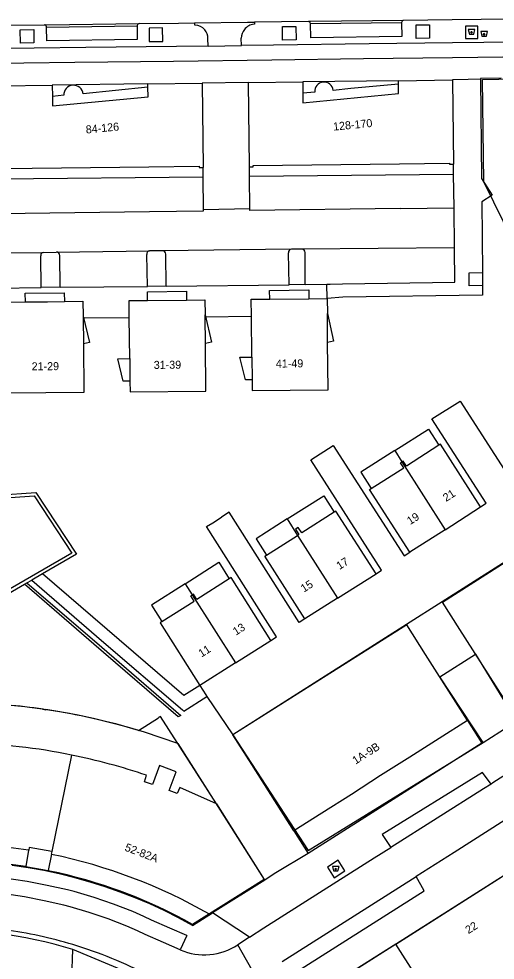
# Model space of a CAD drawing. Extents: x 194485 to 197793, y 468269 to 470822.
# Drawn here: x 194768.9 to 194840.2, y 469284.2 to 469425.3 of the extents above; entities that cross this region are included whole.
import ezdxf

# ---------------------------------------------------------------- set-up
doc = ezdxf.new("R2010")
doc.units = 0
for name, color, linetype in [('BGT begrenzing pand op maaiveld onder overbouw', 7, 'Continuous'), ('BGT grensvlak gebouwinstallatie plus 1', 7, 'Continuous'), ('BGT grensvlak onbegroeid terreindeel', 7, 'Continuous'), ('BGT grensvlak overig bouwwerk', 7, 'Continuous'), ('BGT grensvlak pand deel overbouw', 7, 'Continuous'), ('BGT grensvlak pand min 1', 7, 'Continuous'), ('BGT grensvlak pand op maaiveld', 7, 'Continuous'), ('BGT grensvlak pand op maaiveld LR', 7, 'Continuous'), ('BGT grensvlak scheiding', 7, 'Continuous'), ('BGT grensvlak wegdeel', 7, 'Continuous'), ('BGT lijnelement scheiding muur', 7, 'Continuous'), ('BGT puntobject bak afval apart plaats', 7, 'Continuous'), ('BGT puntobject bak container', 7, 'Continuous'), ('BGT tekst huisnummerreeks', 7, 'Continuous'), ('BGT tekst huisnummerreeks min 1', 7, 'Continuous')]:
    doc.layers.add(name, color=color, linetype=linetype)

msp = doc.modelspace()

# ---------------------------------------------------------------- linework, layer by layer
at = {"layer": 'BGT begrenzing pand op maaiveld onder overbouw'}
msp.add_line((194805.99, 469344.95), (194810.64, 469347.89), dxfattribs=at)
for points in [[(194773.92, 469413.71), (194773.93, 469412.28), (194788.26, 469413.66), (194788.24, 469415.1)], [(194811.43, 469414.19), (194811.45, 469412.76), (194825.77, 469414.14), (194825.75, 469415.57)], [(194765.96, 469402.7), (194766.55, 469402.7), (194766.54, 469402.89), (194788.39, 469403.17), (194795.91, 469403.26), (194795.91, 469403.07), (194796.5, 469403.08)], [(194803.44, 469403.16), (194804.02, 469403.17), (194804.02, 469403.36), (194825.91, 469403.63), (194833.42, 469403.73), (194833.42, 469403.54), (194834, 469403.54)], [(194831.78, 469361.41), (194826.96, 469358.26), (194826.46, 469359.05), (194826.27, 469358.93)], [(194821.69, 469354.93), (194826.56, 469358.01), (194826.06, 469358.79), (194826.27, 469358.93)], [(194816.13, 469351.39), (194811.26, 469348.28), (194810.76, 469349.07), (194810.36, 469348.82), (194810.86, 469348.03), (194810.64, 469347.89)], [(194800.42, 469341.41), (194795.56, 469338.31), (194795.06, 469339.09), (194794.87, 469338.97)], [(194790.31, 469334.97), (194795.16, 469338.06), (194794.67, 469338.84), (194794.87, 469338.97)]]:
    msp.add_lwpolyline(points, dxfattribs=at)
for centre, radius, start, end in [((194758.29, 469223.7), 77.93, 81.12, 98.6972), ((194757.53, 469221.66), 80.09, 60.1053, 78.2757)]:
    msp.add_arc(centre, radius, start, end, dxfattribs=at)
at = {"layer": 'BGT grensvlak gebouwinstallatie plus 1'}
for points in [[(194806.48, 469383.34), (194806.46, 469384.64), (194812.32, 469384.7), (194812.33, 469383.39)], [(194769.87, 469382.91), (194769.86, 469384.21), (194775.71, 469384.27), (194775.73, 469382.97)], [(194788.17, 469383.14), (194788.15, 469384.43), (194794.01, 469384.5), (194794.02, 469383.19)], [(194778.52, 469380.75), (194779.47, 469376.82), (194778.57, 469376.6)], [(194796.8, 469380.96), (194797.73, 469376.88), (194796.85, 469376.67)], [(194815.11, 469381.16), (194816.04, 469377.03), (194815.15, 469376.82)], [(194785.54, 469371.02), (194784.54, 469371.01), (194783.71, 469374.38), (194785.5, 469374.4)], [(194803.83, 469371.22), (194802.83, 469371.21), (194802, 469374.6), (194803.8, 469374.6)]]:
    msp.add_lwpolyline(points, dxfattribs=at)
at = {"layer": 'BGT grensvlak onbegroeid terreindeel'}
for points in [[(194808.38, 469424.17), (194810.39, 469424.21), (194810.43, 469422.19), (194808.4, 469422.16), (194808.38, 469424.17)], [(194828.39, 469424.43), (194830.4, 469424.46), (194830.42, 469422.44), (194828.42, 469422.42), (194828.39, 469424.43)], [(194835.8, 469424.24), (194835.8, 469422.4), (194837.65, 469422.41), (194837.64, 469424.24), (194835.8, 469424.24)], [(194769.1, 469423.71), (194771.12, 469423.75), (194771.13, 469421.73), (194769.14, 469421.71), (194769.1, 469423.71)], [(194788.4, 469423.96), (194788.42, 469421.95), (194790.44, 469421.96), (194790.42, 469423.98), (194788.4, 469423.96)]]:
    msp.add_lwpolyline(points, dxfattribs=at)
at = {"layer": 'BGT grensvlak overig bouwwerk'}
msp.add_line((194838.33, 469387.32), (194838.35, 469385.36), dxfattribs=at)
msp.add_lwpolyline([(194838.35, 469385.36), (194836.33, 469385.34), (194836.33, 469387.28), (194838.33, 469387.32)], dxfattribs=at)
at = {"layer": 'BGT grensvlak pand deel overbouw'}
for p, q in [((194788.24, 469415.1), (194778.55, 469414.09)), ((194813.22, 469414.35), (194811.43, 469414.19)), ((194775.62, 469413.88), (194773.92, 469413.71)), ((194796.52, 469401.67), (194796.5, 469403.08)), ((194803.46, 469401.74), (194803.44, 469403.16)), ((194834.02, 469402.06), (194834, 469403.54)), ((194796.58, 469396.72), (194796.52, 469401.67)), ((194803.52, 469396.85), (194803.46, 469401.74)), ((194834.09, 469397.03), (194834.02, 469402.06)), ((194825.99, 469396.92), (194834.09, 469397.03)), ((194825.19, 469360.62), (194826.27, 469358.93)), ((194809.07, 469350.36), (194810.64, 469347.89)), ((194793.8, 469340.66), (194794.87, 469338.97)), ((194770.32, 469300.7), (194769.94, 469298.24)), ((194773.8, 469300.09), (194773.3, 469297.64)), ((194797.45, 469291.1), (194794.93, 469289.58))]:
    msp.add_line(p, q, dxfattribs=at)
for points in [[(194825.75, 469415.57), (194818.6, 469414.88), (194815.99, 469414.62)], [(194766.03, 469396.19), (194766.03, 469396.17), (194788.48, 469396.45), (194796.58, 469396.55), (194796.58, 469396.72)], [(194825.99, 469396.92), (194803.52, 469396.63), (194803.52, 469396.85)], [(194825.19, 469360.62), (194830.24, 469363.84), (194831.78, 469361.41)], [(194825.19, 469360.62), (194820.11, 469357.38), (194821.69, 469354.93)], [(194809.07, 469350.36), (194814.57, 469353.85), (194816.13, 469351.39)], [(194809.07, 469350.36), (194804.43, 469347.41), (194805.99, 469344.95)], [(194793.8, 469340.66), (194798.84, 469343.88), (194800.42, 469341.41)], [(194793.8, 469340.66), (194788.75, 469337.45), (194790.31, 469334.97)]]:
    msp.add_lwpolyline(points, dxfattribs=at)
for centre, radius, start, end in [((194814.6, 469414.48), 1.39, 5.7885, 185.604), ((194777.09, 469413.91), 1.47, 6.8394, 181.2845), ((194758.72, 469225.51), 73.59, 81.2323, 90.7265), ((194757.97, 469223.47), 75.73, 60.7938, 78.3242)]:
    msp.add_arc(centre, radius, start, end, dxfattribs=at)
at = {"layer": 'BGT grensvlak pand min 1'}
for points in [[(194838.36, 469416.25), (194852.94, 469416.55), (194857.07, 469408.26), (194854.6, 469407.03), (194884.65, 469346.4), (194874.38, 469339.93), (194868.57, 469351.67), (194865.12, 469349.37), (194860.28, 469359.24), (194859.26, 469358.74), (194838.57, 469400.93), (194838.36, 469416.25)], [(194838.44, 469316.87), (194831.94, 469326.7), (194837.32, 469330.11), (194843.46, 469320.07), (194869.81, 469336.85), (194858.33, 469354.46), (194800.97, 469317.98), (194812.21, 469300.67), (194838.44, 469316.87)], [(194813.41, 469279.06), (194891.75, 469328.84), (194905.44, 469284.8), (194834.52, 469239.77)], [(194792.7, 469316.68), (194805.64, 469296.33), (194794.93, 469289.58)]]:
    msp.add_lwpolyline(points, dxfattribs=at)
for centre, radius, start, end in [((194758.38, 469224.44), 98.42, 69.5912, 118.2304), ((194758.3, 469224.12), 75.01, 60.7709, 119.0487)]:
    msp.add_arc(centre, radius, start, end, dxfattribs=at)
at = {"layer": 'BGT grensvlak pand op maaiveld'}
for p, q in [((194788.24, 469415.6), (194796.36, 469415.7)), ((194796.36, 469415.7), (194796.5, 469403.08)), ((194803.29, 469415.78), (194811.41, 469415.89)), ((194803.44, 469403.16), (194803.29, 469415.78)), ((194811.41, 469415.89), (194811.43, 469414.19)), ((194825.75, 469416.07), (194833.85, 469416.18)), ((194825.75, 469415.57), (194825.75, 469416.07)), ((194833.85, 469416.18), (194834, 469403.54)), ((194765.78, 469415.32), (194773.89, 469415.42)), ((194773.89, 469415.42), (194773.92, 469413.71)), ((194788.24, 469415.1), (194788.24, 469415.6)), ((194806.48, 469383.34), (194812.33, 469383.39)), ((194812.33, 469383.39), (194815.08, 469383.41)), ((194815.08, 469383.41), (194815.11, 469381.16)), ((194788.17, 469383.14), (194794.02, 469383.19)), ((194778.52, 469380.75), (194778.52, 469380.45)), ((194778.52, 469380.45), (194778.57, 469376.6)), ((194785.5, 469374.4), (194785.43, 469380.53)), ((194796.8, 469380.64), (194796.8, 469380.96)), ((194796.85, 469376.67), (194796.8, 469380.64)), ((194803.8, 469374.6), (194803.73, 469380.71)), ((194815.15, 469376.82), (194815.11, 469381.16)), ((194785.5, 469374.4), (194785.54, 469371.02)), ((194803.8, 469374.6), (194803.83, 469371.22)), ((194832.73, 469348.75), (194838.07, 469352.18)), ((194832.73, 469348.75), (194827.47, 469345.38)), ((194816.61, 469338.48), (194822.4, 469342.15)), ((194816.61, 469338.48), (194811.72, 469335.37)), ((194801.35, 469328.78), (194806.65, 469332.15)), ((194801.35, 469328.78), (194796.03, 469325.4)), ((194798.48, 469307.67), (194805.64, 469296.33)), ((194805.64, 469296.33), (194797.45, 469291.1)), ((194825.34, 469286.64), (194815.12, 469280.15))]:
    msp.add_line(p, q, dxfattribs=at)
for points in [[(194803.73, 469380.71), (194803.71, 469383.31), (194806.48, 469383.34)], [(194767.13, 469380.34), (194767.1, 469382.89), (194769.87, 469382.91)], [(194769.87, 469382.91), (194773.18, 469382.94), (194775.73, 469382.97)], [(194775.73, 469382.97), (194778.49, 469383), (194778.52, 469380.75)], [(194785.43, 469380.53), (194785.4, 469383.11), (194788.17, 469383.14)], [(194794.02, 469383.19), (194796.77, 469383.21), (194796.8, 469380.96)], [(194778.57, 469376.6), (194778.65, 469369.31), (194767.26, 469369.2), (194767.24, 469370.79)], [(194785.54, 469371.02), (194785.56, 469369.43), (194796.93, 469369.52), (194796.85, 469376.67)], [(194803.83, 469371.22), (194803.85, 469369.63), (194815.22, 469369.73), (194815.15, 469376.82)], [(194838.07, 469352.18), (194832.03, 469361.57), (194831.78, 469361.41)], [(194827.47, 469345.38), (194821.44, 469354.77), (194821.69, 469354.93)], [(194841.5, 469323.57), (194834.97, 469333.79), (194832.34, 469337.91), (194858.33, 469354.46)], [(194822.4, 469342.15), (194816.37, 469351.54), (194816.13, 469351.39)], [(194811.72, 469335.37), (194805.74, 469344.79), (194805.99, 469344.95)], [(194806.65, 469332.15), (194800.68, 469341.57), (194800.42, 469341.41)], [(194790.31, 469334.97), (194790.06, 469334.81), (194796.01, 469325.42), (194796.03, 469325.4)], [(194836.08, 469320.15), (194829.81, 469330.06), (194827, 469334.51), (194800.97, 469317.98)], [(194836.08, 469320.15), (194831.86, 469317.46), (194827.48, 469314.67), (194823.09, 469311.88), (194818.7, 469309.08), (194814.29, 469306.27), (194810.09, 469303.6)], [(194810.09, 469303.6), (194803.79, 469313.53), (194800.97, 469317.98)], [(194798.48, 469307.67), (194793.01, 469310.12), (194792.62, 469309.19), (194791.39, 469309.64), (194792.46, 469312.46), (194789.97, 469313.38), (194788.9, 469310.54), (194787.73, 469310.97), (194788.03, 469311.95)], [(194773.82, 469300.51), (194770.45, 469301.12), (194770.39, 469300.69), (194770.32, 469300.7)], [(194773.82, 469300.51), (194773.74, 469300.1), (194773.77, 469300.09), (194773.8, 469300.09)], [(194834.39, 469272.42), (194834.38, 469272.41), (194825.34, 469286.64)]]:
    msp.add_lwpolyline(points, dxfattribs=at)
for centre, radius, start, end in [((194758.52, 469224.81), 92, 78.5396, 88.4156), ((194758.5, 469224.69), 92.11, 71.299, 78.5406)]:
    msp.add_arc(centre, radius, start, end, dxfattribs=at)
at = {"layer": 'BGT grensvlak pand op maaiveld LR'}
for p, q in [((194826.27, 469358.93), (194832.73, 469348.75)), ((194810.64, 469347.89), (194816.61, 469338.48)), ((194794.87, 469338.97), (194801.35, 469328.78)), ((194776.8, 469314.97), (194773.82, 469300.51))]:
    msp.add_line(p, q, dxfattribs=at)
at = {"layer": 'BGT grensvlak scheiding'}
for p, q in [((194759.26, 469353.48), (194771.45, 469354.34)), ((194771.45, 469354.34), (194777.52, 469345.08)), ((194777.52, 469345.08), (194772.43, 469342.14)), ((194770.11, 469340.8), (194770.83, 469341.21)), ((194772.43, 469342.14), (194770.83, 469341.21)), ((194769.73, 469340.61), (194770.11, 469340.8))]:
    msp.add_line(p, q, dxfattribs=at)
for points in [[(194756.21, 469352.76), (194771.19, 469353.82), (194776.81, 469345.25), (194765.65, 469338.8)], [(194755.38, 469353.11), (194765.48, 469338.15), (194769.73, 469340.61)]]:
    msp.add_lwpolyline(points, dxfattribs=at)
at = {"layer": 'BGT grensvlak wegdeel'}
for p, q in [((194767.58, 469424.39), (194772.72, 469424.45)), ((194772.72, 469424.45), (194773.01, 469424.45)), ((194773.01, 469424.45), (194786.92, 469424.63)), ((194773.02, 469424.1), (194786.63, 469424.28)), ((194773.02, 469424.1), (194773.02, 469424.16)), ((194786.63, 469424.33), (194786.63, 469424.28)), ((194812.28, 469424.93), (194804.21, 469424.84)), ((194812.58, 469424.93), (194812.28, 469424.93)), ((194826.51, 469425.11), (194812.58, 469424.93)), ((194826.23, 469424.76), (194812.58, 469424.58)), ((194812.58, 469424.58), (194812.58, 469424.63)), ((194826.23, 469424.81), (194826.23, 469424.76)), ((194797.24, 469421.27), (194797.23, 469422.41)), ((194797.24, 469421.27), (194802.24, 469421.33)), ((194802.24, 469421.33), (194802.22, 469422.46)), ((194803.29, 469415.78), (194796.36, 469415.7)), ((194825.75, 469416.07), (194811.41, 469415.89)), ((194841.15, 469416.47), (194838.05, 469416.41)), ((194838.05, 469416.41), (194838.05, 469416.32)), ((194788.24, 469415.6), (194773.89, 469415.42)), ((194765.97, 469401.34), (194796.52, 469401.67)), ((194803.46, 469401.74), (194834.02, 469402.06)), ((194803.52, 469396.85), (194796.58, 469396.72)), ((194834.14, 469391.03), (194834.09, 469397.03)), ((194751.81, 469390.12), (194772.56, 469390.32)), ((194772.56, 469390.32), (194774.51, 469390.38)), ((194774.51, 469390.38), (194788.49, 469390.57)), ((194790.38, 469390.58), (194788.49, 469390.57)), ((194809.72, 469390.81), (194790.38, 469390.58)), ((194811.29, 469390.81), (194809.72, 469390.81)), ((194834.14, 469391.03), (194811.29, 469390.81)), ((194811.79, 469385.54), (194811.78, 469390.32)), ((194772.23, 469385.07), (194772.17, 469389.83)), ((194775.08, 469385.14), (194775.03, 469389.88)), ((194788.19, 469385.24), (194788.06, 469390.03)), ((194790.94, 469385.29), (194790.89, 469390.05)), ((194809.37, 469385.48), (194809.27, 469390.25)), ((194752.17, 469384.78), (194772.23, 469385.07)), ((194775.08, 469385.14), (194772.23, 469385.07)), ((194775.08, 469385.14), (194788.19, 469385.24)), ((194790.94, 469385.29), (194788.19, 469385.24)), ((194790.94, 469385.29), (194809.37, 469385.48)), ((194811.79, 469385.54), (194809.37, 469385.48)), ((194811.79, 469385.54), (194815.05, 469385.58)), ((194815.05, 469385.58), (194815.55, 469385.59)), ((194815.08, 469383.41), (194815.05, 469385.58)), ((194815.55, 469385.59), (194817.38, 469385.62)), ((194817.41, 469383.62), (194815.08, 469383.41)), ((194785.43, 469380.53), (194778.52, 469380.45)), ((194803.73, 469380.71), (194796.8, 469380.64)), ((194797.94, 469349.8), (194799.26, 469350.65)), ((194772.51, 469321.84), (194772.96, 469321.77)), ((194786.84, 469318.66), (194789.84, 469320.54)), ((194836.08, 469320.15), (194838.25, 469316.75)), ((194838.44, 469316.87), (194843.46, 469320.07)), ((194810.09, 469303.6), (194812.25, 469300.2)), ((194825.34, 469286.64), (194843.71, 469298.31)), ((194805.72, 469296.2), (194797.88, 469291.31)), ((194805.64, 469296.33), (194805.72, 469296.2)), ((194808.33, 469284), (194828.41, 469296.76)), ((194794.93, 469289.42), (194797.88, 469291.31)), ((194803.45, 469287.66), (194797.88, 469291.31)), ((194794.04, 469287.9), (194793.08, 469285.76)), ((194803.45, 469287.66), (194801.69, 469286.53)), ((194804.5, 469281.58), (194801.69, 469286.53)), ((194788.65, 469280.96), (194777, 469285.82))]:
    msp.add_line(p, q, dxfattribs=at)
for points in [[(194786.63, 469424.28), (194786.64, 469422.23), (194773.07, 469422.05), (194773.02, 469424.1)], [(194786.92, 469424.63), (194792.82, 469424.7), (194795.2, 469424.73)], [(194795.2, 469424.73), (194803.13, 469424.82), (194804.21, 469424.84)], [(194795.2, 469424.73), (194795.2, 469424.42), (194795.29, 469424.42)], [(194804.21, 469424.84), (194804.21, 469424.53), (194804.13, 469424.54)], [(194826.23, 469424.76), (194826.25, 469422.72), (194812.61, 469422.51), (194812.58, 469424.58)], [(194846.78, 469425.35), (194833.81, 469425.2), (194826.51, 469425.11)], [(194850.93, 469421.95), (194843.25, 469421.86), (194833.83, 469421.75), (194821.37, 469421.58), (194807.04, 469421.39), (194802.24, 469421.33)], [(194797.24, 469421.27), (194792.49, 469421.2), (194778.94, 469421.04), (194763.38, 469420.85), (194749.16, 469420.67), (194734.83, 469420.48), (194720.11, 469420.31), (194710.58, 469420.2), (194701.75, 469420.1), (194697.51, 469420.05)], [(194697.55, 469417.85), (194707.21, 469417.97), (194715.95, 469418.07), (194722.84, 469418.15), (194732.2, 469418.26), (194747.15, 469418.43), (194761.96, 469418.63), (194777.26, 469418.84), (194792.04, 469419.02), (194806.81, 469419.2), (194820.54, 469419.38), (194833.86, 469419.56), (194845.18, 469419.69), (194852.9, 469419.79)], [(194838.05, 469416.32), (194836.2, 469416.27), (194833.85, 469416.21), (194833.85, 469416.18)], [(194838.05, 469416.32), (194838.19, 469401.43), (194839.79, 469398.93), (194838.23, 469397.93), (194838.33, 469387.32)], [(194817.38, 469385.62), (194834.19, 469385.84), (194834.14, 469391.03)], [(194838.35, 469385.36), (194838.36, 469383.9), (194817.41, 469383.62)], [(194838.07, 469352.18), (194838.91, 469352.72), (194830.78, 469365.37), (194835.01, 469368.04), (194842.96, 469355.66), (194853.35, 469362.28), (194858.33, 469354.46)], [(194822.4, 469342.15), (194823.24, 469342.69), (194812.61, 469359.23), (194815.99, 469361.4), (194826.63, 469344.84), (194827.47, 469345.38)], [(194811.72, 469335.37), (194810.88, 469334.84), (194800.38, 469351.37), (194799.26, 469350.65)], [(194806.65, 469332.15), (194807.49, 469332.68), (194797.02, 469349.21), (194797.94, 469349.8)], [(194770.83, 469341.21), (194781.3, 469332.15), (194793.39, 469321.76), (194793.6, 469321.56), (194797.08, 469323.75)], [(194770.11, 469340.8), (194781.31, 469331.12), (194793.14, 469320.92), (194792.78, 469320.7), (194780.15, 469331.61), (194769.73, 469340.61)], [(194848.21, 469316.09), (194839.9, 469310.78), (194839.62, 469310.6)], [(194839.62, 469310.6), (194838.35, 469312.34), (194823.32, 469303.07), (194824.6, 469301.12)], [(194839.62, 469310.6), (194838.51, 469309.91), (194824.6, 469301.12)], [(194841.69, 469305.19), (194834.12, 469300.38), (194828.41, 469296.76)], [(194803.45, 469287.66), (194805.61, 469289.05), (194816.53, 469296), (194822.11, 469299.55), (194824.6, 469301.12)], [(194812.25, 469300.2), (194807.37, 469297.31), (194805.78, 469296.24), (194805.72, 469296.2)], [(194816.13, 469296.58), (194817.74, 469297.6), (194816.72, 469299.2), (194815.11, 469298.18), (194816.13, 469296.58)], [(194794.93, 469289.42), (194792.8, 469290.57), (194790.67, 469291.64), (194788.5, 469292.64), (194786.31, 469293.57), (194784.08, 469294.42), (194781.83, 469295.21), (194779.56, 469295.93), (194777.26, 469296.57), (194774.95, 469297.14), (194772.62, 469297.64), (194770.27, 469298.06), (194767.91, 469298.41)], [(194794.04, 469287.9), (194791.52, 469289.03), (194788.78, 469290.24), (194787.6, 469290.76), (194785.96, 469291.49), (194783.07, 469292.61), (194780.16, 469293.59), (194777.19, 469294.51), (194776.18, 469294.74), (194773.16, 469295.43), (194770.14, 469296.02), (194768.11, 469296.33), (194767.11, 469296.48)], [(194810.22, 469282.31), (194829.62, 469294.63), (194828.41, 469296.76)], [(194793.08, 469285.76), (194790.57, 469286.88), (194787.83, 469288.09), (194786.65, 469288.61), (194785.06, 469289.32), (194782.27, 469290.4), (194779.44, 469291.36), (194776.58, 469292.23), (194775.66, 469292.45), (194772.67, 469293.13), (194769.74, 469293.71), (194767.76, 469294), (194766.8, 469294.15)], [(194781.38, 469268.93), (194776.66, 469277.22), (194777, 469285.82)]]:
    msp.add_lwpolyline(points, dxfattribs=at)
for centre, radius, start, end in [((194772.72, 469424.15), 0.3, 1.5971, 90.7098), ((194786.93, 469424.33), 0.299, 92.7227, 180.2149), ((194795.19, 469422.38), 2.04, 40.6506, 87.1755), ((194804.31, 469422.45), 2.09, 95.0343, 141.3032), ((194812.28, 469424.63), 0.301, 0.8595, 90.4796), ((194826.52, 469424.81), 0.299, 93.492, 180.8227), ((194795.19, 469422.38), 2.04, 0.6875, 40.6555), ((194804.31, 469422.45), 2.09, 141.3151, 179.8141), ((194772.61, 469389.88), 0.442, 96.5385, 186.9416), ((194774.51, 469389.86), 0.519, 1.5647, 89.6699), ((194788.52, 469390.1), 0.47, 93.4056, 188.7344), ((194790.38, 469390.07), 0.514, 358.5514, 89.3453), ((194809.75, 469390.33), 0.483, 93.1905, 189.0405), ((194811.26, 469390.29), 0.524, 3.6007, 86.981), ((194758.16, 469224.17), 65.16, 73.1922, 82.3979), ((194758.19, 469224.86), 63.8, 72.8539, 93.8012), ((194757.76, 469223.2), 66.21, 62.3779, 73.1066), ((194796.68, 469294.04), 9.03, 246.4952, 303.7124)]:
    msp.add_arc(centre, radius, start, end, dxfattribs=at)
at = {"layer": 'BGT lijnelement scheiding muur'}
for p, q in [((194793.62, 469323.89), (194772.43, 469342.14)), ((194796.03, 469325.4), (194793.62, 469323.89)), ((194796.03, 469325.4), (194796.92, 469324)), ((194796.92, 469324), (194797.08, 469323.75)), ((194797.08, 469323.75), (194800.97, 469317.98)), ((194838.25, 469316.75), (194812.25, 469300.2)), ((194838.44, 469316.87), (194838.25, 469316.75))]:
    msp.add_line(p, q, dxfattribs=at)
msp.add_lwpolyline([(194798.48, 469307.67), (194790.12, 469320.75), (194789.82, 469320.58), (194789.84, 469320.54)], dxfattribs=at)
for centre, radius, start, end in [((194758.28, 469222.35), 100.51, 81.8558, 88.128), ((194758.59, 469225.35), 97.49, 73.1573, 81.5238)]:
    msp.add_arc(centre, radius, start, end, dxfattribs=at)
at = {"layer": 'BGT puntobject bak afval apart plaats'}
for points in [[(194837.03, 469423.04), (194837.2, 469423.72), (194836.2, 469423.72), (194836.38, 469423.04)], [(194816.69, 469297.59), (194816.86, 469298.27), (194815.86, 469298.27), (194816.04, 469297.59)]]:
    msp.add_lwpolyline(points, close=True, dxfattribs=at)
for centre in [(194836.7, 469423.32), (194816.36, 469297.86)]:
    msp.add_circle(centre, 0.1, dxfattribs=at)
for centre, start, end in [((194836.7, 469423.32), 0, 180), ((194836.7, 469423.32), 180, 0), ((194816.36, 469297.86), 0, 180), ((194816.36, 469297.86), 180, 0)]:
    msp.add_arc(centre, 0.1, start, end, dxfattribs=at)
at = {"layer": 'BGT puntobject bak container'}
msp.add_lwpolyline([(194838.92, 469422.76), (194839.09, 469423.43), (194838.09, 469423.43), (194838.27, 469422.76)], close=True, dxfattribs=at)
msp.add_circle((194838.59, 469423.03), 0.1, dxfattribs=at)
for start, end in [(0, 180), (180, 0)]:
    msp.add_arc((194838.59, 469423.03), 0.1, start, end, dxfattribs=at)

# ---------------------------------------------------------------- texts
at = {"layer": 'BGT tekst huisnummerreeks'}
for s, rotation, p in [('128-170', 5.5, (194816.03, 469408.58)), ('84-126', 5.5, (194778.98, 469408.14)), ('21-29', 0.6, (194770.82, 469372.64)), ('31-39', 0.5, (194789.11, 469372.86)), ('41-49', 0.5, (194807.4, 469373.06)), ('21', 32.7, (194832.9, 469352.91)), ('19', 32.7, (194827.51, 469349.44)), ('17', 32.4, (194816.93, 469342.71)), ('15', 32.4, (194811.59, 469339.31)), ('13', 32.4, (194801.42, 469332.86)), ('11', 32.4, (194796.26, 469329.58)), ('1A-9B', 32.5, (194819.33, 469313.52)), ('52-82A', 339.2, (194784.66, 469300.67))]:
    msp.add_text(s, height=1.2, rotation=rotation, dxfattribs=at).set_placement(p)
at = {"layer": 'BGT tekst huisnummerreeks min 1'}
msp.add_text('22', height=1.2, rotation=32.4, dxfattribs=at).set_placement((194836.24, 469288.11))

doc.saveas('drawing.dxf')
